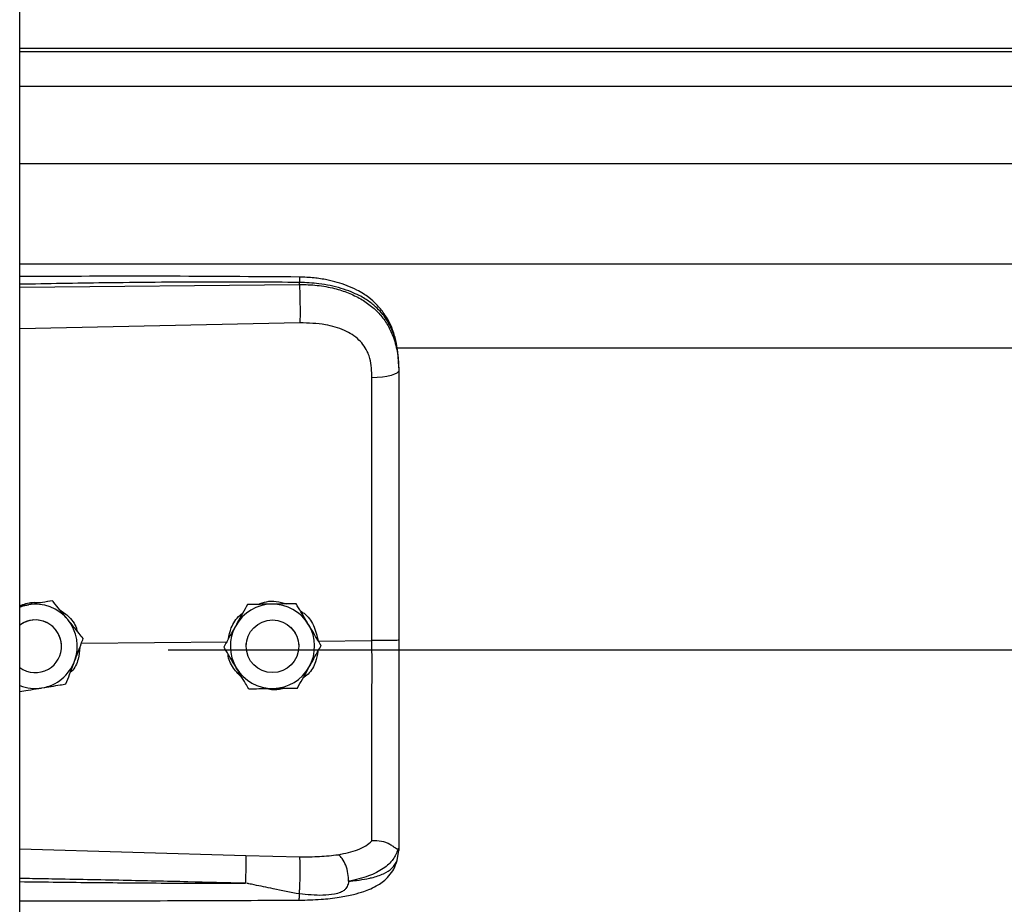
# Model space of a CAD drawing. Header units: inches. Extents: x 170 to 284, y 215 to 248.
# Tile 350 of 656: x 202.5 to 202.7, y 223.405 to 223.585. Entities that reach past the tile are written whole.
import ezdxf

# ---------------------------------------------------------------- set-up
doc = ezdxf.new("R2010")
doc.units = ezdxf.units.IN
doc.header["$LTSCALE"] = 0.25
doc.header["$MEASUREMENT"] = 0
doc.layers.add('RH FRONT OF HOOD', color=7, linetype='Continuous')

msp = doc.modelspace()

# ---------------------------------------------------------------- linework, layer by layer
at = {"layer": 'RH FRONT OF HOOD'}
for p, q in [((202.5003237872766, 220.1328032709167), (202.5003237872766, 224.3332527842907)), ((206.5326438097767, 223.5788115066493), (202.5003237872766, 223.5788115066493)), ((202.5003237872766, 223.5781721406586), (206.5326438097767, 223.5781721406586)), ((202.5003237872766, 223.5711540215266), (206.5326438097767, 223.5711540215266)), ((202.5003237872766, 223.5554699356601), (206.5326438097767, 223.5554699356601)), ((202.5003237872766, 223.5350819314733), (206.5326438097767, 223.5350819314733)), ((202.5571710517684, 223.5308702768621), (202.5571710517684, 223.5312816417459)), ((202.5003237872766, 223.5303335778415), (202.5571710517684, 223.5308702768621)), ((202.557267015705, 223.5230814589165), (202.5003237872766, 223.5218719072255)), ((202.5768719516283, 223.5180063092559), (206.4560926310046, 223.5180063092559)), ((202.5773665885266, 223.5139470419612), (202.5773665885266, 223.51345872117)), ((202.5020983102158, 223.4658056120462), (202.5003237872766, 223.4655167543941)), ((202.5069763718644, 223.4666017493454), (202.5060478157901, 223.4664506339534)), ((202.5069763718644, 223.4666001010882), (202.5069763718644, 223.4666017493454)), ((202.5466154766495, 223.4658420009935), (202.5466154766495, 223.4658436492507)), ((202.5564989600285, 223.4659903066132), (202.5564989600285, 223.4659919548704)), ((202.5553395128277, 223.4612647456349), (202.5562784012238, 223.4601008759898)), ((202.5562784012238, 223.4601008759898), (202.5564204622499, 223.4598477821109)), ((202.5088241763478, 223.457355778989), (202.5088241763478, 223.4573565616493)), ((202.5128579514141, 223.4579630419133), (202.5425559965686, 223.4582473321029)), ((202.5132301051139, 223.4589452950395), (202.5132301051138, 223.4589469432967)), ((202.5418021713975, 223.4572085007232), (202.5418021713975, 223.4572101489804)), ((202.5463354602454, 223.457356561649), (202.5463690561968, 223.4579551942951)), ((202.5463354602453, 223.4573565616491), (202.5463354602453, 223.4573557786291)), ((202.5570177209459, 223.4577966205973), (202.5570358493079, 223.4573565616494)), ((202.5570358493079, 223.4573557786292), (202.5570358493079, 223.4573565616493)), ((202.5609953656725, 223.4584238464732), (202.5719089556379, 223.4585283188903)), ((202.5615691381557, 223.4575051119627), (202.5615691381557, 223.4575067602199)), ((202.5304915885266, 223.4566138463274), (206.5024760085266, 223.4566138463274)), ((202.5003237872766, 223.4162002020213), (202.5462594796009, 223.4148684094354)), ((202.5770268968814, 223.4138916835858), (202.5773665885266, 223.4158768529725)), ((202.5773665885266, 223.4164056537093), (202.5773665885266, 223.4158768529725)), ((202.5462594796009, 223.4148684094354), (202.5572451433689, 223.4146062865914))]:
    msp.add_line(p, q, dxfattribs=at)
at = {"layer": 'RH FRONT OF HOOD', "flags": 128}
for points in [[(202.5773665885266, 223.51345872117), (202.577262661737, 223.5131629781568), (202.5769547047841, 223.5128781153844), (202.5764540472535, 223.5126146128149), (202.5757791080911, 223.5123821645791), (202.5749547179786, 223.5121893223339), (202.5740112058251, 223.5120431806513), (202.5729832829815, 223.5119491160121), (202.5719087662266, 223.5119105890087)], [(202.5003237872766, 223.4653161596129), (202.501007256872, 223.4655537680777), (202.5020983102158, 223.4658056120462)]]:
    msp.add_lwpolyline(points, dxfattribs=at)
at = {"layer": 'RH FRONT OF HOOD'}
msp.add_circle((202.5516856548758, 223.4573557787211), 0.005350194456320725, dxfattribs=at)
for centre, radius, start, end in [((202.5034739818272, 223.4573565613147), 0.008560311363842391, 39.2477307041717, 99.24772960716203), ((202.5516856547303, 223.4573565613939), 0.008560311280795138, 90.85968127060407, 150.8596805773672), ((202.551685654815, 223.4573565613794), 0.008560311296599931, 30.85968260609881, 90.85968183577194), ((202.5034739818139, 223.4573565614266), 0.005350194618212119, 39.24773075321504, 126.0718980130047), ((202.5034739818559, 223.4573557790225), 0.005350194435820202, 300.0097421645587, 126.0718999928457), ((202.5034739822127, 223.4573565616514), 0.008560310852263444, 339.2477292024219, 39.24773059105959), ((202.5516856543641, 223.4573565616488), 0.008560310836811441, 150.8596808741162, 210.8596823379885), ((202.5516856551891, 223.4573565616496), 0.00856031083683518, 330.8596808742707, 30.8596823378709), ((202.5034739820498, 223.4573565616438), 0.005350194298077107, 5.903435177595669e-08, 39.2477305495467), ((202.5034739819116, 223.4573565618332), 0.00856031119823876, 279.2477290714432, 339.2477287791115), ((202.5516856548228, 223.4573565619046), 0.008560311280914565, 270.8596812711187, 330.8596805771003), ((202.5034739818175, 223.4573557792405), 0.005350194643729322, 233.9281021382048, 300.009741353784), ((202.5516856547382, 223.457356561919), 0.008560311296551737, 210.859682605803, 270.8596818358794), ((202.5034739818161, 223.4573565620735), 0.008560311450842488, 248.4076756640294, 279.2477294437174)]:
    msp.add_arc(centre, radius, start, end, dxfattribs=at)
for points, knots in [([(202.5571524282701, 223.532373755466), (202.5479354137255, 223.5324416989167), (202.5298485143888, 223.5325750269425), (202.5109049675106, 223.5325176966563), (202.5011792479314, 223.5324649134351), (202.5003237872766, 223.532460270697)], [0, 0, 0, 0, 0.4865830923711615, 0.9548405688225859, 1, 1, 1, 1]), ([(202.5571710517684, 223.5312816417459), (202.5508652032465, 223.5313209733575), (202.5376261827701, 223.5314035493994), (202.518676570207, 223.5312223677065), (202.5060360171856, 223.5310013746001), (202.5003237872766, 223.5309015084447)], [0, 0, 0, 0, 0.3326703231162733, 0.6984356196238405, 1, 1, 1, 1]), ([(202.5571522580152, 223.5323578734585), (202.5571534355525, 223.5323618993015), (202.5571574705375, 223.5323756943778), (202.5571626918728, 223.5322607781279), (202.5571693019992, 223.5319679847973), (202.5571703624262, 223.5315520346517), (202.5571710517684, 223.5312816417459)], [0, 0, 0, 0, 0.09787641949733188, 0.3353863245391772, 0.5679606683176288, 1, 1, 1, 1]), ([(202.5772801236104, 223.5159901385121), (202.5771611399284, 223.5170605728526), (202.5769457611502, 223.5189982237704), (202.576200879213, 223.5215168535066), (202.5753436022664, 223.5234266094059), (202.574268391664, 223.5251792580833), (202.5729533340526, 223.526767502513), (202.5714826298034, 223.528062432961), (202.5701089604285, 223.5290223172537), (202.568666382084, 223.5298537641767), (202.5662881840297, 223.5309208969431), (202.5633517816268, 223.531733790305), (202.560042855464, 223.5322622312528), (202.5581510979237, 223.5323352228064), (202.5571524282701, 223.532373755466)], [0, 0, 0, 0, 0.1084465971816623, 0.1963050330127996, 0.269182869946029, 0.3279968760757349, 0.4149595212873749, 0.4916410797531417, 0.53897604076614, 0.5941910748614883, 0.6694152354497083, 0.8148545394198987, 0.9022606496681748, 1, 1, 1, 1]), ([(202.5773665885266, 223.5139470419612), (202.5773038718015, 223.5153035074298), (202.5771854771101, 223.5178642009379), (202.5762159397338, 223.5213551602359), (202.5749267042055, 223.523767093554), (202.5735628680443, 223.5254698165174), (202.5724799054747, 223.5265132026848), (202.571420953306, 223.5273416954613), (202.5704315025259, 223.5280016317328), (202.5691971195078, 223.5286966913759), (202.5676031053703, 223.5294224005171), (202.5649393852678, 223.5303304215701), (202.5614042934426, 223.5310903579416), (202.5584977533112, 223.5312216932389), (202.5571710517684, 223.5312816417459)], [0, 0, 0, 0, 0.1307156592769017, 0.2467609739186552, 0.3577928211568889, 0.4170971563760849, 0.4791482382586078, 0.5177152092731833, 0.5590896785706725, 0.6032945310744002, 0.6633484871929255, 0.7353692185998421, 0.8792082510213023, 1, 1, 1, 1]), ([(202.5571710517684, 223.5308702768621), (202.5571927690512, 223.5302944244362), (202.5572378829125, 223.5290981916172), (202.5572788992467, 223.5268731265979), (202.5572921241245, 223.5246957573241), (202.5572751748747, 223.523606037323), (202.557267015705, 223.5230814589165)], [0, 0, 0, 0, 0.2406941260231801, 0.4999999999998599, 0.7593058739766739, 1, 1, 1, 1]), ([(202.5571710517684, 223.5308702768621), (202.5583678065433, 223.5308386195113), (202.5608000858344, 223.5307742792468), (202.5641296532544, 223.530155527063), (202.5671080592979, 223.5292123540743), (202.5696396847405, 223.5279987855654), (202.5718852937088, 223.5264528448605), (202.573747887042, 223.5246176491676), (202.5752415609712, 223.5224824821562), (202.5764108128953, 223.5199279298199), (202.5772076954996, 223.5168516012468), (202.5773131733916, 223.5145993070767), (202.5773665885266, 223.51345872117)], [0, 0, 0, 0, 0.1094013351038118, 0.2223468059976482, 0.315179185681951, 0.4102231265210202, 0.5012749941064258, 0.5946006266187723, 0.6834485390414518, 0.7745330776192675, 0.8858211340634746, 1, 1, 1, 1]), ([(202.571483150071, 223.5158438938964), (202.5714831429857, 223.515843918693), (202.5713805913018, 223.5162028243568), (202.5708853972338, 223.5176090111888), (202.5693493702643, 223.5198116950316), (202.5662823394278, 223.5217149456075), (202.5621661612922, 223.5229266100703), (202.559013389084, 223.52302626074), (202.557267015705, 223.5230814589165)], [0, 0, 0, 0, 4.497367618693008e-06, 0.06509473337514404, 0.261670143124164, 0.4753105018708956, 0.709365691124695, 1, 1, 1, 1]), ([(202.5719087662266, 223.5119105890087), (202.571838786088, 223.5132352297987), (202.5717688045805, 223.5145598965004), (202.5714831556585, 223.5158438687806), (202.571483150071, 223.5158438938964)], [0, 0, 0, 0, 0.999980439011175, 1, 1, 1, 1]), ([(202.5773665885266, 223.51345872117), (202.5773665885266, 223.5098285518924), (202.5773665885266, 223.5025576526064), (202.5773665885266, 223.4914768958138), (202.5773665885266, 223.4802943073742), (202.5773665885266, 223.4693256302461), (202.5773665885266, 223.4620778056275), (202.5773665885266, 223.4585980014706)], [0, 0, 0, 0, 0.2027568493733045, 0.4061035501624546, 0.60886041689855, 0.8122072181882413, 1, 1, 1, 1]), ([(202.5719089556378, 223.4585283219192), (202.5719089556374, 223.4585283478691), (202.5719088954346, 223.4619146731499), (202.5719088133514, 223.4689613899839), (202.5719087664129, 223.4796345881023), (202.5719087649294, 223.4905106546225), (202.5719087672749, 223.5012979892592), (202.571908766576, 223.5083730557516), (202.5719087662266, 223.5119105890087)], [0, 0, 0, 0, 1.439079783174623e-06, 0.1877923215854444, 0.3908439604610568, 0.5938956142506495, 0.796947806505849, 1, 1, 1, 1]), ([(202.5003237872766, 223.4656356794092), (202.5011614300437, 223.4659163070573), (202.5025706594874, 223.4663884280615), (202.5040437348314, 223.4662698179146), (202.5046412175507, 223.4662217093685)], [0, 0, 0, 0, 0.5943977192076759, 1, 1, 1, 1]), ([(202.5069763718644, 223.4666001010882), (202.506300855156, 223.4664900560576), (202.5049339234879, 223.466267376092), (202.5032688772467, 223.4659962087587), (202.5023156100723, 223.4658409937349), (202.5020983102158, 223.4658056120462)], [0, 0, 0, 0, 0.4299704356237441, 0.8700602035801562, 0.9999999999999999, 0.9999999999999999, 0.9999999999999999, 0.9999999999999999]), ([(202.5101032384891, 223.4627745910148), (202.5099795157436, 223.4629260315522), (202.5090118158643, 223.464110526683), (202.5079506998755, 223.4654092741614), (202.5070713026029, 223.4664855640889), (202.5069763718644, 223.4666017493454)], [0, 0, 0, 0, 0.1156468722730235, 0.9045342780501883, 1, 1, 1, 1]), ([(202.5101032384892, 223.4627724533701), (202.5099795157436, 223.4629238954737), (202.5090118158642, 223.4641084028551), (202.5079506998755, 223.4654073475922), (202.5070713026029, 223.4664838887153), (202.5069763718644, 223.4666001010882)], [0, 0, 0, 0, 0.115646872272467, 0.9045342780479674, 1, 1, 1, 1]), ([(202.5466154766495, 223.4658436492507), (202.5462822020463, 223.4652459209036), (202.5456078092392, 223.4640363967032), (202.5447863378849, 223.4625630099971), (202.5443160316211, 223.4617194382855), (202.5442088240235, 223.4615271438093)], [0, 0, 0, 0, 0.4299704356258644, 0.8700602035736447, 0.9999999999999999, 0.9999999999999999, 0.9999999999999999, 0.9999999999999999]), ([(202.5466154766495, 223.4658420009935), (202.5462822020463, 223.4652441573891), (202.5456078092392, 223.4640343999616), (202.5447863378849, 223.462560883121), (202.5443160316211, 223.4617173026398), (202.5442088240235, 223.4615250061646)], [0, 0, 0, 0, 0.4299704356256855, 0.8700602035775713, 0.9999999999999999, 0.9999999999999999, 0.9999999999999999, 0.9999999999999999]), ([(202.551557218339, 223.4659180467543), (202.5502851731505, 223.4658989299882), (202.5485886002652, 223.4658734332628), (202.5470103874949, 223.4658496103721), (202.5466154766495, 223.4658436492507)], [0, 0, 0, 0, 0.7497733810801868, 1, 1, 1, 1]), ([(202.551557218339, 223.4659159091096), (202.5502851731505, 223.4658968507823), (202.5485886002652, 223.4658714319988), (202.5470103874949, 223.4658478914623), (202.5466154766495, 223.4658420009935)], [0, 0, 0, 0, 0.7497733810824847, 0.9999999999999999, 0.9999999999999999, 0.9999999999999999, 0.9999999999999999]), ([(202.5487618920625, 223.465875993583), (202.5493308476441, 223.4660892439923), (202.5505122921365, 223.4665320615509), (202.5525568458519, 223.4665871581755), (202.5538940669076, 223.4661803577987), (202.5546062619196, 223.4659636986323)], [0, 0, 0, 0, 0.3027399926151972, 0.6286439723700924, 1, 1, 1, 1]), ([(202.5564989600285, 223.4659919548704), (202.5558146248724, 223.4659817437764), (202.5544298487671, 223.4659610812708), (202.5527430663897, 223.4659358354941), (202.5517773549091, 223.465921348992), (202.551557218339, 223.4659180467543)], [0, 0, 0, 0, 0.4299704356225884, 0.8700602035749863, 1, 1, 1, 1]), ([(202.5564989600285, 223.4659903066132), (202.5558146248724, 223.465979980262), (202.5544298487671, 223.4659590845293), (202.5527430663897, 223.465933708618), (202.5517773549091, 223.4659192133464), (202.551557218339, 223.4659159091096)], [0, 0, 0, 0, 0.429970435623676, 0.8700602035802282, 0.9999999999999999, 0.9999999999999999, 0.9999999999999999, 0.9999999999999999]), ([(202.5590340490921, 223.4617496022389), (202.5589337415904, 223.4619174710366), (202.5581491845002, 223.4632304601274), (202.5572888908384, 223.4646701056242), (202.5565759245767, 223.4658631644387), (202.5564989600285, 223.4659919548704)], [0, 0, 0, 0, 0.1156468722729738, 0.9045342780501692, 1, 1, 1, 1]), ([(202.5590340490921, 223.4617474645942), (202.5589337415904, 223.4619153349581), (202.5581491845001, 223.4632283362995), (202.5572888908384, 223.464668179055), (202.5565759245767, 223.4658614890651), (202.5564989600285, 223.4659903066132)], [0, 0, 0, 0, 0.1156468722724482, 0.9045342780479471, 1, 1, 1, 1]), ([(202.5082475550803, 223.4649057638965), (202.5088969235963, 223.4644779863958), (202.5103878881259, 223.463495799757), (202.5116895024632, 223.4617633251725), (202.5119654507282, 223.4605270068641), (202.512020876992, 223.460278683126)], [0, 0, 0, 0, 0.3814222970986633, 0.8757540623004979, 1, 1, 1, 1]), ([(202.5427198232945, 223.4588562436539), (202.5428822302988, 223.4596082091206), (202.5432611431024, 223.4613626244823), (202.5443905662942, 223.4632031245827), (202.5454303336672, 223.4639345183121), (202.545628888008, 223.4640741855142)], [0, 0, 0, 0, 0.3776771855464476, 0.8811610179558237, 1, 1, 1, 1]), ([(202.5573738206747, 223.4645279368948), (202.5576189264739, 223.4643800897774), (202.5587517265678, 223.4636967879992), (202.5602255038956, 223.4615973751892), (202.5607326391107, 223.4595068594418), (202.5609953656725, 223.4584238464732)], [0, 0, 0, 0, 0.1174426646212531, 0.5427821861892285, 1, 1, 1, 1]), ([(202.5132301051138, 223.4589469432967), (202.5129660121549, 223.4592702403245), (202.5119668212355, 223.4604934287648), (202.5108931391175, 223.46180769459), (202.5101032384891, 223.4627745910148)], [0, 0, 0, 0, 0.2643068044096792, 1, 1, 1, 1]), ([(202.5132301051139, 223.4589452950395), (202.5129660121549, 223.4592685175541), (202.5119668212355, 223.4604914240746), (202.5108931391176, 223.4618056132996), (202.5101032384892, 223.4627724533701)], [0, 0, 0, 0, 0.2643068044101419, 1, 1, 1, 1]), ([(202.5442088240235, 223.4615271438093), (202.54358933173, 223.4604159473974), (202.54276309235, 223.4589339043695), (202.541994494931, 223.4575551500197), (202.5418021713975, 223.4572101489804)], [0, 0, 0, 0, 0.7497733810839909, 1, 1, 1, 1]), ([(202.5442088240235, 223.4615250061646), (202.54358933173, 223.4604138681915), (202.54276309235, 223.4589319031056), (202.541994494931, 223.4575534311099), (202.5418021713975, 223.4572085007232)], [0, 0, 0, 0, 0.7497733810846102, 0.9999999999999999, 0.9999999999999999, 0.9999999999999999, 0.9999999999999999]), ([(202.5615691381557, 223.4575067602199), (202.5613550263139, 223.4578651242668), (202.5605449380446, 223.4592209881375), (202.5596744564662, 223.4606778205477), (202.5590340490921, 223.4617496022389)], [0, 0, 0, 0, 0.2643068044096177, 1, 1, 1, 1]), ([(202.5615691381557, 223.4575051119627), (202.5613550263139, 223.4578634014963), (202.5605449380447, 223.4592189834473), (202.5596744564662, 223.4606757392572), (202.5590340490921, 223.4617474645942)], [0, 0, 0, 0, 0.2643068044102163, 1, 1, 1, 1]), ([(202.5125641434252, 223.4571876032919), (202.5124880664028, 223.4563618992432), (202.5123259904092, 223.4546028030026), (202.5114771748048, 223.4527948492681), (202.5106929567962, 223.45209415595), (202.5106041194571, 223.4520147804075)], [0, 0, 0, 0, 0.439592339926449, 0.9365162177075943, 1, 1, 1, 1]), ([(202.5114789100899, 223.4543234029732), (202.5119296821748, 223.4555130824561), (202.5125308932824, 223.4570998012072), (202.513090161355, 223.4585759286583), (202.5132301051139, 223.4589452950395)], [0, 0, 0, 0, 0.7497733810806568, 1, 1, 1, 1]), ([(202.5443372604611, 223.4529656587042), (202.5442369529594, 223.4531335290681), (202.5434523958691, 223.4544465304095), (202.5425921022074, 223.455886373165), (202.5418791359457, 223.457079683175), (202.5418021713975, 223.4572085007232)], [0, 0, 0, 0, 0.1156468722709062, 0.9045342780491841, 0.9999999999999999, 0.9999999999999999, 0.9999999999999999, 0.9999999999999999]), ([(202.5591624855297, 223.4531881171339), (202.5597819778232, 223.4542993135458), (202.5606082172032, 223.4557813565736), (202.5613768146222, 223.4571601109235), (202.5615691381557, 223.4575051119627)], [0, 0, 0, 0, 0.7497733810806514, 1, 1, 1, 1]), ([(202.5719087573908, 223.4178377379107), (202.5719087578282, 223.4181004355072), (202.5719087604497, 223.4196749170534), (202.5719087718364, 223.4231063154), (202.5719088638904, 223.4287076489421), (202.5719091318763, 223.4351474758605), (202.5719094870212, 223.4423735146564), (202.5719097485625, 223.4502483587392), (202.5719097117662, 223.455776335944), (202.5719096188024, 223.4585282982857), (202.5719096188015, 223.4585283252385)], [0, 0, 0, 0, 0.03155846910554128, 0.1891461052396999, 0.3467338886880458, 0.5043277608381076, 0.6619226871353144, 0.8309600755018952, 0.9999983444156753, 1, 1, 1, 1]), ([(202.5773665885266, 223.4585980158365), (202.5772853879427, 223.4585866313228), (202.5771229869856, 223.458563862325), (202.5758701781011, 223.4585358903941), (202.5740727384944, 223.4585198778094), (202.5726306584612, 223.4585255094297), (202.5719096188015, 223.4585283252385)], [0, 0, 0, 0, 0.2500007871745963, 0.5000009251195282, 0.750000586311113, 1, 1, 1, 1]), ([(202.5773665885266, 223.4585980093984), (202.5773665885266, 223.4555607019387), (202.5773665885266, 223.4493852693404), (202.5773665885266, 223.4405983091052), (202.5773665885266, 223.4324317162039), (202.5773665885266, 223.4258516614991), (202.5773665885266, 223.4204669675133), (202.5773665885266, 223.4177664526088), (202.5773665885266, 223.4164056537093)], [0, 0, 0, 0, 0.1870908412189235, 0.3803918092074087, 0.5558755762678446, 0.7364481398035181, 0.8671952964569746, 1, 1, 1, 1]), ([(202.5456180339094, 223.4508223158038), (202.5449669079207, 223.4514844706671), (202.5436188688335, 223.4528553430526), (202.5427172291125, 223.4547262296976), (202.5426726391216, 223.4557392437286), (202.5426720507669, 223.4557526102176)], [0, 0, 0, 0, 0.4797011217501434, 0.9931347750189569, 1, 1, 1, 1]), ([(202.5608892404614, 223.4562854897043), (202.5607771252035, 223.4555722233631), (202.5605144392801, 223.4539010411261), (202.5593601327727, 223.4519783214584), (202.5582254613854, 223.4511269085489), (202.5578606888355, 223.4508531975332)], [0, 0, 0, 0, 0.3356490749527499, 0.7864254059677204, 1, 1, 1, 1]), ([(202.509727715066, 223.4497020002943), (202.5099702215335, 223.4503419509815), (202.5104609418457, 223.4516369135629), (202.5110586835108, 223.4532143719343), (202.5114009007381, 223.454117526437), (202.5114789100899, 223.4543234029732)], [0, 0, 0, 0, 0.4299704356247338, 0.8700602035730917, 1, 1, 1, 1]), ([(202.5567558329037, 223.4488716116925), (202.5570891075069, 223.4494693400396), (202.557763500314, 223.45067886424), (202.5585849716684, 223.452152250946), (202.5590552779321, 223.4529958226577), (202.5591624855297, 223.4531881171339)], [0, 0, 0, 0, 0.4299704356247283, 0.8700602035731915, 1, 1, 1, 1]), ([(202.5468723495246, 223.4487233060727), (202.5466582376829, 223.4490815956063), (202.5458481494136, 223.4504371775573), (202.5449776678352, 223.4518939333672), (202.5443372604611, 223.4529656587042)], [0, 0, 0, 0, 0.2643068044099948, 1, 1, 1, 1]), ([(202.5048496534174, 223.4489075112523), (202.5061053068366, 223.4491119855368), (202.5077800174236, 223.4493847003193), (202.5093378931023, 223.4496384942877), (202.509727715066, 223.4497020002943)], [0, 0, 0, 0, 0.7497733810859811, 1, 1, 1, 1]), ([(202.5003237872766, 223.4481708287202), (202.5008835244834, 223.4482619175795), (202.5021352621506, 223.4484656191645), (202.5036792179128, 223.4487169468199), (202.5046323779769, 223.4488721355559), (202.5048496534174, 223.4489075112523)], [0, 0, 0, 0, 0.3844201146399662, 0.85967688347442, 1, 1, 1, 1]), ([(202.5468723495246, 223.4487233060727), (202.5475566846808, 223.4487335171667), (202.5489414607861, 223.4487541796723), (202.5506282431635, 223.448779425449), (202.5515939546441, 223.4487939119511), (202.5518140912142, 223.4487972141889)], [0, 0, 0, 0, 0.4299704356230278, 0.8700602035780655, 1, 1, 1, 1]), ([(202.5539583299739, 223.4488294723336), (202.5538644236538, 223.4487928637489), (202.5530900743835, 223.4484909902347), (202.5517940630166, 223.4484320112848), (202.5506860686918, 223.4486845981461), (202.550292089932, 223.4487744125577)], [0, 0, 0, 0, 0.08167163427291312, 0.6734623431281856, 1, 1, 1, 1]), ([(202.5518140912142, 223.4487972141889), (202.5530861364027, 223.4488163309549), (202.554782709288, 223.4488418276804), (202.5563609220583, 223.4488656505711), (202.5567558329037, 223.4488716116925)], [0, 0, 0, 0, 0.7497733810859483, 1, 1, 1, 1]), ([(202.5650745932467, 223.4150137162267), (202.566448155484, 223.4153015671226), (202.5685325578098, 223.4157383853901), (202.5707083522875, 223.4167790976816), (202.5715073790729, 223.4174843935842), (202.5719087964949, 223.4178387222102)], [0, 0, 0, 0, 0.4901989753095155, 0.7438846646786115, 1, 1, 1, 1]), ([(202.5771695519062, 223.4161553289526), (202.5771204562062, 223.4161467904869), (202.5770196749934, 223.4161292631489), (202.5767280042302, 223.4163154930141), (202.5762625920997, 223.4166463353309), (202.5753863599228, 223.4172264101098), (202.5739071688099, 223.4178445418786), (202.5725663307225, 223.4178406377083), (202.5719087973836, 223.417838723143)], [0, 0, 0, 0, 0.1136768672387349, 0.2333502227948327, 0.3620694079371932, 0.5019163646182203, 0.755744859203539, 1, 1, 1, 1]), ([(202.5771737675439, 223.4161551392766), (202.5768981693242, 223.4154331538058), (202.5763321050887, 223.4139502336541), (202.5742792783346, 223.4121169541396), (202.5712910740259, 223.4105589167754), (202.5685640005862, 223.409935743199), (202.5671641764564, 223.4096158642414)], [0, 0, 0, 0, 0.2305257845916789, 0.4734878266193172, 0.7297379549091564, 1, 1, 1, 1]), ([(202.5773665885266, 223.4164056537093), (202.5773665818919, 223.4164043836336), (202.5773665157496, 223.4163917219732), (202.5773593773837, 223.416287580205), (202.5772609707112, 223.4162092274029), (202.5771732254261, 223.4161393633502)], [0, 0, 0, 0, 0.01193493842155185, 0.118981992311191, 1, 1, 1, 1]), ([(202.546259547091, 223.4148684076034), (202.5462661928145, 223.4146295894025), (202.5462764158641, 223.4142622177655), (202.5462743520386, 223.413400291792), (202.5462667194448, 223.4126254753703), (202.5462524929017, 223.4117649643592), (202.5462275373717, 223.4106055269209), (202.5462011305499, 223.4097621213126), (202.5461839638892, 223.4092138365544)], [0, 0, 0, 0, 0.2394514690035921, 0.3683457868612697, 0.4999761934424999, 0.631610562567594, 0.7605158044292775, 0.9999999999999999, 0.9999999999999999, 0.9999999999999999, 0.9999999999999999]), ([(202.5571140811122, 223.4057826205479), (202.5586021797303, 223.405818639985), (202.5613833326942, 223.4058859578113), (202.565118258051, 223.4063089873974), (202.5679935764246, 223.4068683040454), (202.5700949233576, 223.4074768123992), (202.5716777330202, 223.4080849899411), (202.5730534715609, 223.4087802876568), (202.5743254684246, 223.4096630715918), (202.5754526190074, 223.4107379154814), (202.5764664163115, 223.4121567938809), (202.5768210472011, 223.4132587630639), (202.5770099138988, 223.4138456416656)], [0, 0, 0, 0, 0.1696911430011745, 0.3171409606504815, 0.4424359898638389, 0.5384364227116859, 0.6083291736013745, 0.684095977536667, 0.7426779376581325, 0.8151683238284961, 0.9015637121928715, 1, 1, 1, 1]), ([(202.5571597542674, 223.4070357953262), (202.5571757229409, 223.4072763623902), (202.5572094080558, 223.4077838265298), (202.5572542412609, 223.4087939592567), (202.5572912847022, 223.4099813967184), (202.5573140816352, 223.4112532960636), (202.5573192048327, 223.4124567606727), (202.5573067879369, 223.4134526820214), (202.5572816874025, 223.4141920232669), (202.5572568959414, 223.4144730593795), (202.5572451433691, 223.4146062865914)], [0, 0, 0, 0, 0.1098512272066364, 0.2317256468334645, 0.3631776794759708, 0.4999999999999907, 0.6368223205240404, 0.7682743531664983, 0.8901487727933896, 1, 1, 1, 1]), ([(202.5572451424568, 223.4146062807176), (202.5585972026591, 223.4145990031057), (202.5612992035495, 223.4145844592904), (202.5638058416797, 223.4148689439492), (202.5650581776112, 223.4150110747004)], [0, 0, 0, 0, 0.5003922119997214, 1, 1, 1, 1]), ([(202.5671636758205, 223.4096126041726), (202.567138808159, 223.4101426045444), (202.5670871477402, 223.4112436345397), (202.5666114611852, 223.4129060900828), (202.5659067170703, 223.4142941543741), (202.5653435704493, 223.4147795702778), (202.565072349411, 223.4150133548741)], [0, 0, 0, 0, 0.2405618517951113, 0.4997464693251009, 0.7590693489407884, 1, 1, 1, 1]), ([(202.5671652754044, 223.4096141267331), (202.5677115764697, 223.4096712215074), (202.5690165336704, 223.4098076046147), (202.570415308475, 223.4100357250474), (202.5713702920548, 223.4102296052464), (202.5726036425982, 223.4105074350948), (202.5742899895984, 223.4110736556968), (202.5761097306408, 223.4121991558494), (202.5767152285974, 223.4133165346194), (202.5770268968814, 223.4138916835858)], [0, 0, 0, 0, 0.1091879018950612, 0.260818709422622, 0.307798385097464, 0.3355235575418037, 0.5627886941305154, 0.7749539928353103, 1, 1, 1, 1]), ([(202.5461838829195, 223.4092114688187), (202.5422838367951, 223.4093107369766), (202.5340137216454, 223.4095212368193), (202.5209017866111, 223.4098034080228), (202.5099538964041, 223.4100159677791), (202.502937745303, 223.4101440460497), (202.5007627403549, 223.4101820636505), (202.5003237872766, 223.4101897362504)], [0, 0, 0, 0, 0.2551597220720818, 0.5410705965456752, 0.8577348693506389, 0.9712884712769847, 1, 1, 1, 1]), ([(202.5003237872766, 223.4095446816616), (202.5029214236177, 223.409512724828), (202.5079874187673, 223.4094504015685), (202.5155515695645, 223.409369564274), (202.5232037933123, 223.4093003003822), (202.5309617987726, 223.4092487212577), (202.5386843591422, 223.4092156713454), (202.5437212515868, 223.4092128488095), (202.5461838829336, 223.4092114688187)], [0, 0, 0, 0, 0.169941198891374, 0.3314248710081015, 0.4948424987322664, 0.6705311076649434, 0.8389164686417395, 1, 1, 1, 1]), ([(202.5571597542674, 223.4070357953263), (202.55537895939, 223.4073818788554), (202.5523238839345, 223.407975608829), (202.5488879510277, 223.4086956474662), (202.5471497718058, 223.409052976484), (202.5466522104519, 223.4091541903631), (202.5465016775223, 223.4091802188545), (202.5464513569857, 223.4091889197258)], [0, 0, 0, 0, 0.5022803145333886, 0.861696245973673, 0.9584272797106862, 0.9861029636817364, 1, 1, 1, 1]), ([(202.5671650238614, 223.4096109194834), (202.567090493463, 223.4092406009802), (202.5669865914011, 223.408724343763), (202.5666148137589, 223.4081269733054), (202.5661941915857, 223.4076940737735), (202.5653904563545, 223.4072495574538), (202.5639131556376, 223.4068880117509), (202.561152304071, 223.4066478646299), (202.5587555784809, 223.4068807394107), (202.5571597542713, 223.4070357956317)], [0, 0, 0, 0, 0.1001269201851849, 0.1395859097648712, 0.1897135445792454, 0.2582342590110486, 0.369735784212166, 0.5803479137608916, 1, 1, 1, 1]), ([(202.5003237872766, 223.405645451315), (202.5039899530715, 223.4056461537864), (202.5154624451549, 223.4056483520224), (202.5343932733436, 223.4056761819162), (202.5496564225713, 223.4057476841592), (202.557114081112, 223.4057826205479)], [0, 0, 0, 0, 0.1936599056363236, 0.6060178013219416, 0.9999999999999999, 0.9999999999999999, 0.9999999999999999, 0.9999999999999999]), ([(202.5571140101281, 223.4058045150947), (202.5571147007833, 223.4057976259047), (202.5571212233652, 223.4057325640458), (202.5571321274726, 223.4059222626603), (202.5571462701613, 223.4062491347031), (202.5571549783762, 223.4066816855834), (202.5571589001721, 223.4069724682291), (202.5571597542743, 223.4070357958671)], [0, 0, 0, 0, 0.03436730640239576, 0.3245665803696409, 0.6210149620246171, 0.9174633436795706, 0.9999999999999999, 0.9999999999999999, 0.9999999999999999, 0.9999999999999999])]:
    msp.add_open_spline(points, degree=3, knots=knots, dxfattribs=at)

doc.saveas('drawing.dxf')
